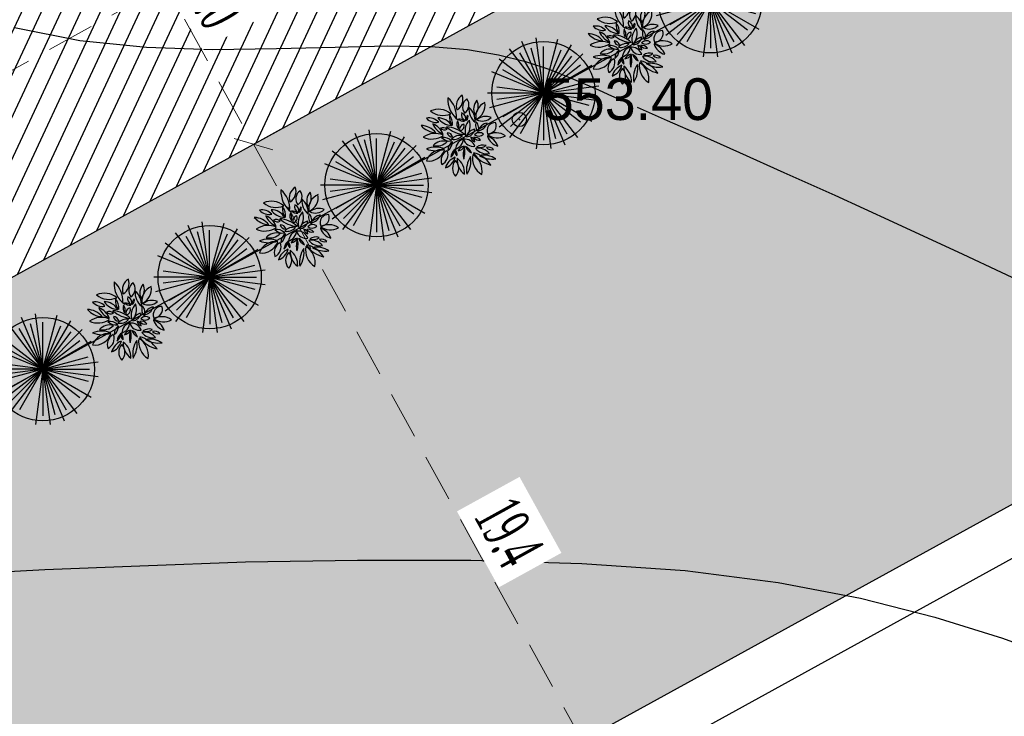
# Model space of a CAD drawing. Extents: x 883 to 364438, y -13 to 4201180.
# Tile 351 of 607: x 364191 to 364211, y 4200852 to 4200867. Entities that reach past the tile are written whole.
import ezdxf

# ---------------------------------------------------------------- set-up
doc = ezdxf.new("R2010")
doc.units = 0
doc.header["$LTSCALE"] = 0.5
doc.header["$MEASUREMENT"] = 0
doc.header["$PDMODE"] = 32
doc.header["$PDSIZE"] = 0.3
doc.linetypes.add('CONTI', pattern=[0])
doc.linetypes.add('G_BUILDING_LINE', pattern=[3, 2, -1])
for name, color, linetype in [('(004) Точки рельефа', 7, 'Continuous'), ('GORIZDEFAULT', 32, 'CONTI'), ('PI_TTDEFAULT', 5, 'CONTI'), ('Сосна горная', 7, 'Continuous')]:
    doc.layers.add(name, color=color, linetype=linetype)
doc.layers.add('.', color=7, linetype='Continuous', lineweight=15)
doc.styles.add('ATTR', font='romans.shx', dxfattribs={"width": 0.8, "height": 0.470416})
doc.styles.add('D-431', font='d431.ttf')
doc.styles.add('TimesNewRomanCyr', font='times.ttf', dxfattribs={"width": 0.5, "height": 1})
doc.dimstyles.new('GENPLAN1', dxfattribs={"dimscale": 0.5, "dimtxt": 1, "dimasz": 1.2, "dimexe": 1.3, "dimexo": 1.5, "dimgap": 0.5, "dimtad": 1, "dimdec": 1, "dimzin": 0, "dimdsep": 46, "dimtxsty": 'TimesNewRomanCyr', "dimblk1": 'OBLIQUE', "dimblk2": 'OBLIQUE', "dimsah": 1, "dimcen": 1, "dimadec": 0, "dimazin": 0, "dimtfac": 0.75, "dimtdec": 1, "dimtix": 1, "dimtmove": 0, "dimatfit": 3, "dimfxl": 1, "dimtvp": 1.2, "dimtfill": 1, "dimlwd": 0, "dimlwe": 0, "dimarcsym": 0})

# ---------------------------------------------------------------- blocks, each defined once
blk = doc.blocks.new('gergrgrre')
at = {"layer": 'GORIZDEFAULT', "color": 32}
for points in [[(360507.92, 4200865.07, 553.5), (360508.55, 4200864.79, 553.5), (360509.26, 4200864.48, 553.5), (360510.07, 4200864.12, 553.5), (360511, 4200863.7, 553.5), (360512.07, 4200863.22, 553.5), (360513.29, 4200862.66, 553.5), (360514.76, 4200861.98, 553.5), (360516.37, 4200861.23, 553.5)], [(360494.85, 4200866.74, 553.5), (360496.22, 4200866.47, 553.5), (360497.62, 4200866.33, 553.5), (360499.01, 4200866.28, 553.5), (360500.35, 4200866.3, 553.5), (360501.58, 4200866.33, 553.5), (360502.68, 4200866.36, 553.5), (360503.6, 4200866.34, 553.5), (360504.36, 4200866.28, 553.5), (360505.01, 4200866.17, 553.5), (360505.58, 4200866.03, 553.5), (360506.09, 4200865.86, 553.5), (360506.59, 4200865.66, 553.5), (360507.11, 4200865.43, 553.5), (360507.31, 4200865.34, 553.5), (360507.51, 4200865.25, 553.5)], [(360492.75, 4200854.7, 553), (360493.82, 4200855.27, 553), (360495.49, 4200855.36, 553), (360497.48, 4200855.44, 553), (360499.7, 4200855.52, 553), (360502.05, 4200855.56, 553), (360504.43, 4200855.56, 553), (360506.76, 4200855.49, 553), (360508.93, 4200855.34, 553), (360510.88, 4200855.09, 553), (360512.61, 4200854.76, 553), (360514.17, 4200854.36, 553), (360515.59, 4200853.92, 553), (360516.91, 4200853.44, 553)]]:
    blk.add_polyline3d(points, dxfattribs=at)
at = {"layer": 'PI_TTDEFAULT', "color": 5}
blk.add_point((360505.45, 4200864.81, 553.4), dxfattribs=at)
at = {"layer": '(004) Точки рельефа', "style": 'D-431'}
blk.add_text('553.40', height=0.875, dxfattribs=at).set_placement((360505.94, 4200864.8))
blk = doc.blocks.new('trhrh')
at = {"color": 18, "linetype": 'Continuous', "lineweight": 30, "true_color": 0x000000}
blk.add_lwpolyline([(362330.981, 4200858.597), (362348.762, 4200868.391), (362365.723, 4200838.005), (362347.943, 4200828.21)], close=True, dxfattribs=at)
blk = doc.blocks.new('_Oblique')
at = {"color": 0, "linetype": 'ByBlock', "lineweight": -2}
blk.add_line((-0.5, -0.5), (0.5, 0.5), dxfattribs=at)
blk = doc.blocks.new('*D490')
at = {"color": 0, "linetype": 'G_BUILDING_LINE', "lineweight": 0, "transparency": 16777216}
for p, q in [((364222.222, 4200889.883), (364220.505, 4200892.998)), ((364166.19, 4200862.319), (364220.819, 4200892.429)), ((364167.593, 4200859.774), (364165.877, 4200862.889))]:
    blk.add_line(p, q, dxfattribs=at)
at = {"layer": 'Defpoints', "color": 0, "linetype": 'Continuous', "lineweight": 30, "transparency": 16777216}
for p in [(364220.819, 4200892.429), (364222.584, 4200889.226), (364167.955, 4200859.117)]:
    blk.add_point(p, dxfattribs=at)
at = {"color": 0, "linetype": 'Continuous', "lineweight": 0, "transparency": 16777216, "xscale": 0.6, "yscale": 0.6, "zscale": 0.6}
for p, rotation in [((364220.819, 4200892.429), 28.86185419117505), ((364166.19, 4200862.319), 208.8618541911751)]:
    blk.add_blockref('_Oblique', p, dxfattribs=dict(at, rotation=rotation))
at = {"color": 0, "linetype": 'Continuous', "lineweight": 30, "transparency": 16777216, "insert": (364193.138, 4200878.04), "char_height": 1, "attachment_point": 5, "rotation": 28.8619, "style": 'TimesNewRomanCyr', "bg_fill": 3, "box_fill_scale": 1.25, "bg_fill_color": 256, "bg_fill_true_color": 13158600, "bg_fill_transparency": 0}
blk.add_mtext('62.4', dxfattribs=at)
blk = doc.blocks.new('*D486')
at = {"color": 0, "linetype": 'G_BUILDING_LINE', "lineweight": 0, "transparency": 16777216}
for p, q in [((364167.298, 4200858.755), (364164.51, 4200857.218)), ((364202.988, 4200788.752), (364165.079, 4200857.532)), ((364205.207, 4200789.975), (364202.419, 4200788.438))]:
    blk.add_line(p, q, dxfattribs=at)
at = {"layer": 'Defpoints', "color": 0, "linetype": 'Continuous', "lineweight": 30, "transparency": 16777216}
for p in [(364167.955, 4200859.117), (364165.079, 4200857.532), (364205.864, 4200790.337)]:
    blk.add_point(p, dxfattribs=at)
at = {"color": 0, "linetype": 'Continuous', "lineweight": 0, "transparency": 16777216, "xscale": 0.6, "yscale": 0.6, "zscale": 0.6}
for p, rotation in [((364165.079, 4200857.532), 118.8618541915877), ((364202.988, 4200788.752), 298.8618541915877)]:
    blk.add_blockref('_Oblique', p, dxfattribs=dict(at, rotation=rotation))
at = {"color": 0, "linetype": 'Continuous', "lineweight": 30, "transparency": 16777216, "insert": (364184.7, 4200823.509), "char_height": 1, "attachment_point": 5, "rotation": 298.8619, "style": 'TimesNewRomanCyr', "bg_fill": 3, "box_fill_scale": 1.25, "bg_fill_color": 256, "bg_fill_true_color": 13158600, "bg_fill_transparency": 0}
blk.add_mtext('78.5', dxfattribs=at)
blk = doc.blocks.new('*D497')
at = {"color": 0, "linetype": 'G_BUILDING_LINE', "lineweight": 0, "transparency": 16777216}
for p, q in [((364192.323, 4200869.408), (364192.002, 4200869.231)), ((364192.571, 4200869.545), (364195.467, 4200864.29)), ((364195.468, 4200864.291), (364196.037, 4200864.604))]:
    blk.add_line(p, q, dxfattribs=at)
at = {"layer": 'Defpoints', "color": 0, "linetype": 'Continuous', "lineweight": 30, "transparency": 16777216}
for p in [(364192.98, 4200869.77), (364195.467, 4200864.29), (364194.812, 4200863.928, -1065.319)]:
    blk.add_point(p, dxfattribs=at)
at = {"color": 0, "linetype": 'Continuous', "lineweight": 0, "transparency": 16777216, "xscale": 0.6, "yscale": 0.6, "zscale": 0.6}
for p, rotation in [((364192.571, 4200869.545), 118.8618541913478), ((364195.467, 4200864.29), 298.8618541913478)]:
    blk.add_blockref('_Oblique', p, dxfattribs=dict(at, rotation=rotation))
at = {"color": 0, "linetype": 'Continuous', "lineweight": 30, "transparency": 16777216, "insert": (364194.685, 4200867.284), "char_height": 1, "attachment_point": 5, "rotation": 298.8619, "style": 'TimesNewRomanCyr', "bg_fill": 3, "box_fill_scale": 1.25, "bg_fill_color": 256, "bg_fill_true_color": 13158600, "bg_fill_transparency": 0}
blk.add_mtext('6.0', dxfattribs=at)
blk = doc.blocks.new('*D498')
at = {"color": 0, "linetype": 'G_BUILDING_LINE', "lineweight": 0, "transparency": 16777216}
for p, q in [((364195.468, 4200864.291), (364196.037, 4200864.604)), ((364195.467, 4200864.29), (364204.854, 4200847.259)), ((364204.229, 4200846.914), (364204.285, 4200846.945))]:
    blk.add_line(p, q, dxfattribs=at)
at = {"layer": 'Defpoints', "color": 0, "linetype": 'Continuous', "lineweight": 30, "transparency": 16777216}
for p in [(364194.812, 4200863.928, -1065.319), (364204.854, 4200847.259), (364204.885, 4200847.276, -6383.384)]:
    blk.add_point(p, dxfattribs=at)
at = {"color": 0, "linetype": 'Continuous', "lineweight": 0, "transparency": 16777216, "xscale": 0.6, "yscale": 0.6, "zscale": 0.6}
for p, rotation in [((364195.467, 4200864.29), 118.8618541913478), ((364204.854, 4200847.259), 298.8618541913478)]:
    blk.add_blockref('_Oblique', p, dxfattribs=dict(at, rotation=rotation))
at = {"color": 0, "linetype": 'Continuous', "lineweight": 30, "transparency": 16777216, "insert": (364200.826, 4200856.141), "char_height": 1, "attachment_point": 5, "rotation": 298.8619, "style": 'TimesNewRomanCyr', "bg_fill": 3, "box_fill_scale": 1.25, "bg_fill_color": 256, "bg_fill_true_color": 13158600, "bg_fill_transparency": 0}
blk.add_mtext('19.4', dxfattribs=at)
blk = doc.blocks.new('*D636')
at = {"color": 0, "linetype": 'G_BUILDING_LINE', "lineweight": 0, "transparency": 16777216}
for p, q in [((364174.823, 4200859.763), (364175.34, 4200860.047)), ((364210.038, 4200795.745), (364174.77, 4200859.734)), ((364210.091, 4200795.774), (364210.607, 4200796.059))]:
    blk.add_line(p, q, dxfattribs=at)
at = {"layer": 'Defpoints', "color": 0, "linetype": 'Continuous', "lineweight": 30, "transparency": 16777216}
for p in [(364174.77, 4200859.734), (364174.166, 4200859.401), (364209.434, 4200795.412)]:
    blk.add_point(p, dxfattribs=at)
at = {"color": 0, "linetype": 'Continuous', "lineweight": 0, "transparency": 16777216, "xscale": 0.6, "yscale": 0.6, "zscale": 0.6}
for p, rotation in [((364174.77, 4200859.734), 118.861854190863), ((364210.038, 4200795.745), 298.861854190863)]:
    blk.add_blockref('_Oblique', p, dxfattribs=dict(at, rotation=rotation))
at = {"color": 0, "linetype": 'Continuous', "lineweight": 30, "transparency": 16777216, "insert": (364193.07, 4200828.106), "char_height": 1, "attachment_point": 5, "rotation": 298.8619, "style": 'TimesNewRomanCyr', "bg_fill": 3, "box_fill_scale": 1.25, "bg_fill_color": 256, "bg_fill_true_color": 13158600, "bg_fill_transparency": 0}
blk.add_mtext('73.1', dxfattribs=at)
blk = doc.blocks.new('*D637')
at = {"color": 0, "linetype": 'G_BUILDING_LINE', "lineweight": 0, "transparency": 16777216}
for p, q in [((364215.951, 4200880.78), (364215.999, 4200880.692)), ((364172.79, 4200856.146), (364216.313, 4200880.123)), ((364172.428, 4200856.803), (364172.477, 4200856.715))]:
    blk.add_line(p, q, dxfattribs=at)
at = {"layer": 'Defpoints', "color": 0, "linetype": 'Continuous', "lineweight": 30, "transparency": 16777216}
for p in [(364216.313, 4200880.123), (364216.313, 4200880.123), (364172.79, 4200856.146)]:
    blk.add_point(p, dxfattribs=at)
at = {"color": 0, "linetype": 'Continuous', "lineweight": 0, "transparency": 16777216, "xscale": 0.6, "yscale": 0.6, "zscale": 0.6}
for p, rotation in [((364216.313, 4200880.123), 28.85090075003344), ((364172.79, 4200856.146), 208.8509007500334)]:
    blk.add_blockref('_Oblique', p, dxfattribs=dict(at, rotation=rotation))
at = {"color": 0, "linetype": 'Continuous', "lineweight": 30, "transparency": 16777216, "insert": (364194.185, 4200868.8), "char_height": 1, "attachment_point": 5, "rotation": 28.8509, "style": 'TimesNewRomanCyr', "bg_fill": 3, "box_fill_scale": 1.25, "bg_fill_color": 256, "bg_fill_true_color": 13158600, "bg_fill_transparency": 0}
blk.add_mtext('49.7', dxfattribs=at)
blk = doc.blocks.new('Сосна горная 10')
at = {"layer": 'Сосна горная'}
h = blk.add_hatch(color=256, dxfattribs=at)
h.dxf.hatch_style = 1
h.set_gradient(color1=(74, 99, 64), color2=(177, 201, 179), tint=1, name='INVSPHERICAL')
edge = h.paths.add_edge_path()
edge.add_arc((0, 0), 5, 0, 360)
at = {"layer": 'Сосна горная', "color": 48}
for q in [(-1.401, 5.229), (0, 5.413), (2.071, 5.001), (-3.295, 4.295), (-2.268, 3.928), (-0.592, 4.497), (0.592, 4.497), (3.295, 4.295), (2.268, 3.928), (-4.295, 3.295), (-3.207, 3.207), (4.295, 3.295), (-3.928, 2.268), (3.928, 2.268), (5.001, 2.072), (4.381, 1.174), (-5.367, 0.707), (-5.367, -0.707), (-5.001, -2.072), (-4.536, 0), (-4.381, -1.174), (-4.295, -3.295), (-3.928, -2.268), (-2.761, -3.599), (-2.707, -4.688), (-1.174, -4.381), (-0.707, -5.367), (5.367, 0.707), (4.536, 0), (5.229, -1.401), (4.191, -1.736), (4.688, -2.707), (3.599, -2.761), (3.828, -3.828), (2.761, -3.599), (2.707, -4.688), (0.707, -5.367), (1.174, -4.381), (0, -4.536)]:
    blk.add_line((0, 0), q, dxfattribs=at)
blk.add_circle((0, 0), 5, dxfattribs=at)
at = {"layer": 'Сосна горная', "color": 48, "style": 'ATTR', "width": 0.8, "flags": 9}
blk.add_attdef('ESTCODE', (0, 0), '', height=0.0000217, dxfattribs=at)
blk = doc.blocks.new('*U649')
at = {"xscale": 0.2168317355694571, "yscale": 0.2168317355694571, "zscale": 0.2168317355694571, "rotation": 241.1902673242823}
blk.add_blockref('Сосна горная 10', (1.936, 0), dxfattribs=at)
blk = doc.blocks.new('*U650')
at = {"color": 0, "linetype": 'ByBlock', "lineweight": -2, "transparency": 16777216, "rotation": 208.8618541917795}
for p in [(364206.753, 4200868.226), (364203.25, 4200866.296), (364199.746, 4200864.365), (364196.243, 4200862.434), (364192.74, 4200860.503)]:
    blk.add_blockref('*U649', p, dxfattribs=at)
blk = doc.blocks.new('озеления')
at = {"color": 1, "linetype": 'ByBlock'}
for centre, radius, start, end in [((144.985, 375.04), 0.73, 120.40857, 200.43118), ((143.931, 375.415), 0.73, 300.40857, 20.43118), ((145.276, 375.41), 1.523, 176.00956, 234.57675), ((142.761, 374.364), 1.523, 356.00956, 49.18601), ((145.239, 374.969), 0.597, 124.60082, 217.46579), ((144.426, 375.097), 0.597, 304.60082, 37.46579), ((146.103, 374.844), 0.801, 138.89686, 205.40693), ((144.776, 375.027), 0.801, 318.89686, 25.40693), ((146.369, 374.376), 0.943, 114.43033, 189.80695), ((145.049, 375.075), 0.943, 294.43033, 9.80695), ((143.189, 373.687), 1.143, 49.85059, 114.67195), ((143.449, 375.599), 1.143, 229.85059, 294.67195), ((144.721, 374.377), 0.877, 172.87776, 216.45617), ((143.161, 373.945), 0.877, 354.4977, 38.07611), ((144.939, 374.505), 0.372, 161.8817, 249.73011), ((144.456, 374.271), 0.372, 341.8817, 69.73011), ((145.163, 374.253), 0.308, 131.08234, 198.42695), ((144.667, 374.388), 0.308, 311.08234, 18.42695), ((146.078, 374.863), 1.062, 175.28394, 229.92847), ((144.336, 374.138), 1.062, 355.28394, 49.92847), ((142.113, 372.648), 1.208, 39.74877, 87.87017), ((143.087, 374.628), 1.208, 219.74877, 267.87017), ((142.63, 373.528), 0.778, 42.14373, 101.66666), ((143.049, 374.813), 0.778, 222.14373, 281.66666), ((142.453, 372.953), 1.082, 21.30152, 68.66), ((143.855, 374.354), 1.082, 201.30152, 248.66), ((144.015, 374.871), 1.016, 212.81844, 268.33426), ((143.132, 373.305), 1.016, 32.81844, 88.33426), ((144.76, 373.939), 0.463, 158.21186, 216.96735), ((143.961, 373.832), 0.463, 338.21186, 36.96735), ((144.736, 374.618), 0.508, 227.10765, 273.27006), ((144.42, 373.738), 0.508, 47.10765, 93.27006), ((144.789, 373.628), 0.325, 102.16354, 198.37984), ((144.412, 373.843), 0.325, 282.16354, 18.37984), ((145.756, 373.519), 0.971, 136.63556, 199.4278), ((144.134, 373.863), 0.971, 316.63556, 19.4278), ((146.006, 373.872), 0.59, 159.26102, 223.97228), ((145.019, 373.683), 0.59, 337.71225, 42.42351), ((145.813, 374.92), 0.796, 245.48932, 312.77516), ((146.032, 373.607), 0.796, 66.14593, 133.43177), ((145.464, 374.215), 0.683, 279.33237, 342.16991), ((146.225, 373.332), 0.683, 99.33237, 162.16991), ((146.598, 373.546), 0.49, 86.99646, 202.20578), ((146.17, 373.85), 0.49, 266.99646, 22.20578), ((142.991, 372.133), 1.243, 66.25516, 125.03347), ((142.79, 374.283), 1.243, 245.66929, 304.4476), ((143.47, 373.363), 0.364, 47.38731, 115.74759), ((143.558, 373.959), 0.364, 227.38731, 295.74759), ((144.876, 375.054), 1.743, 226.93945, 265.85826), ((143.56, 372.043), 1.743, 46.93945, 85.85826), ((143.721, 373.091), 0.33, 10.523, 90.86046), ((144.041, 373.481), 0.33, 190.523, 270.86046), ((144.51, 372.564), 0.702, 80.1717, 138.31359), ((144.106, 373.723), 0.702, 260.1717, 318.31359), ((144.813, 373.75), 0.58, 276.3902, 348.07215), ((145.454, 373.056), 0.58, 97.38832, 169.07027), ((145.66, 373.018), 0.409, 53.27719, 136.25647), ((145.609, 373.628), 0.409, 233.27719, 316.25647), ((146.646, 372.462), 0.96, 54.19362, 122.62197), ((146.72, 374.068), 0.96, 232.09547, 300.52382), ((143.501, 372.06), 0.863, 75.5726, 136.33853), ((143.092, 373.492), 0.863, 255.5726, 316.33853), ((143.483, 372.452), 0.691, 43.3367, 98.0592), ((143.889, 373.61), 0.691, 223.3367, 278.0592), ((143.391, 372.878), 0.64, 305.35468, 0.2444), ((144.401, 372.359), 0.64, 125.35468, 180.2444), ((144.066, 373.062), 0.626, 280.59637, 4.05239), ((144.854, 372.427), 0.626, 98.32556, 181.78157), ((144.784, 372.409), 0.629, 18.72648, 98.58194), ((145.286, 373.233), 0.629, 198.72648, 278.58194), ((145.08, 372.856), 0.301, 4.751, 78.47786), ((145.44, 373.176), 0.301, 184.751, 258.47786), ((145.402, 372.746), 0.401, 36.62615, 104.04181), ((145.627, 373.375), 0.401, 216.62615, 284.04181), ((145.855, 372.066), 0.623, 71.39699, 126.56013), ((145.683, 373.156), 0.623, 251.39699, 306.56013), ((147.011, 373.506), 0.93, 198.50932, 254.24661), ((145.876, 372.316), 0.93, 18.50932, 74.24661), ((143.019, 371.095), 1.457, 67.9577, 112.0423), ((143.019, 373.797), 1.457, 247.9577, 292.0423), ((143.425, 371.405), 1.006, 81.94051, 161.39642), ((142.613, 372.722), 1.006, 261.94051, 341.39642), ((144.018, 371.759), 0.663, 118.58777, 201.47073), ((143.106, 372.11), 0.663, 296.50487, 19.38784), ((144.69, 371.881), 0.753, 133.98943, 174.65987), ((143.434, 372.507), 0.753, 312.38089, 353.05133), ((143.935, 372.113), 0.376, 346.67124, 51.57876), ((144.555, 372.304), 0.376, 162.60507, 227.51259), ((144.836, 372.103), 0.518, 100.74042, 152.60199), ((144.301, 372.854), 0.518, 278.30282, 330.16438), ((145.93, 372.15), 1.247, 159.04336, 194.09397), ((143.539, 372.245), 1.247, 341.32788, 16.37849), ((144.566, 372.012), 0.639, 19.09754, 66.09222), ((145.429, 372.805), 0.639, 199.09754, 246.09222), ((146.381, 371.906), 1.147, 169.97973, 239.55579), ((144.67, 371.121), 1.147, 349.74369, 59.31975), ((146.742, 373.21), 1.77, 214.85184, 256.83294), ((144.867, 370.503), 1.77, 33.73455, 75.71565), ((145.597, 371.668), 0.826, 37.94947, 102.05959), ((146.076, 372.984), 0.826, 217.94947, 282.05959), ((145.89, 370.668), 1.408, 57.8807, 99.81892), ((146.192, 372.133), 0.421, 42.17982, 106.95612), ((146.381, 372.819), 0.421, 222.17982, 286.95612), ((144.548, 371.044), 0.973, 111.24988, 164.37382), ((143.259, 372.213), 0.973, 291.24988, 344.37382), ((144.737, 371.284), 0.696, 137.28165, 222.71835), ((143.714, 371.284), 0.696, 317.28165, 42.71835), ((145.428, 371.827), 1.115, 176.71459, 233.4855), ((143.652, 370.995), 1.115, 356.71459, 53.4855), ((146.362, 371.179), 1.483, 146.55062, 189.60629), ((143.663, 371.749), 1.483, 326.55062, 9.60629), ((146.398, 373.249), 1.408, 237.8807, 279.81892)]:
    blk.add_arc(centre, radius, start, end, dxfattribs=at)

msp = doc.modelspace()

# ---------------------------------------------------------------- hatches: boundary and pattern name
at = {"layer": '.', "ltscale": 0.149071}
h = msp.add_hatch(color=256, dxfattribs=at)
h.dxf.hatch_style = 1
h.set_gradient(color1=(51, 204, 0), color2=(51, 204, 0), tint=1)
edge = h.paths.add_edge_path(flags=17)
edge.add_line((364181.334, 4200853.075), (364207.952, 4200804.779))
edge.add_arc((364210.58, 4200806.227), 3, 208.8619, 298.0817)
edge.add_line((364211.992, 4200803.58), (364213.022, 4200804.13))
edge.add_line((364213.022, 4200804.13), (364240.832, 4200818.953))
edge.add_arc((364239.421, 4200821.6), 3, 298.0581, 388.8487)
edge.add_line((364242.048, 4200823.048), (364232.152, 4200841.012))
edge.add_line((364232.152, 4200841.012), (364225.428, 4200837.295))
edge.add_line((364225.428, 4200837.295), (364231.706, 4200825.907))
edge.add_line((364231.706, 4200825.907), (364212.109, 4200815.132))
edge.add_line((364212.109, 4200815.132), (364194.345, 4200847.36))
edge.add_line((364194.345, 4200847.36), (364213.831, 4200858.073))
edge.add_line((364213.831, 4200858.073), (364220.104, 4200846.691))
edge.add_line((364220.104, 4200846.691), (364226.941, 4200850.471))
edge.add_line((364226.941, 4200850.471), (364215.218, 4200871.75))
edge.add_arc((364212.59, 4200870.302), 3, 28.854, 118.8619)
edge.add_line((364211.142, 4200872.929), (364182.513, 4200857.15))
edge.add_arc((364183.961, 4200854.523), 3, 118.8619, 208.8619)
h.paths.add_polyline_path([(364223.816, 4200885.529), (364215.777, 4200881.1), (364222.97, 4200868.093), (364225.932, 4200869.78), (364225.016, 4200871.444), (364228.022, 4200873.045), (364231.302, 4200867.089), (364228.296, 4200865.488), (364227.38, 4200867.152), (364224.405, 4200865.438), (364239.062, 4200838.832), (364247.111, 4200843.263)], flags=17)
h.paths.add_polyline_path([(364253.505, 4200831.533), (364248.484, 4200828.839), (364246.463, 4200832.511), (364243.456, 4200830.855), (364250.837, 4200817.456), (364206.983, 4200794.108), (364171.735, 4200858.06), (364215.253, 4200882.046), (364215.293, 4200881.975), (364218.696, 4200883.85), (364217.714, 4200885.629), (364169.042, 4200858.803), (364206.184, 4200791.414), (364259.894, 4200819.928)])
at = {"layer": '.', "linetype": 'Continuous', "lineweight": 30, "true_color": 0x991b1e}
h = msp.add_hatch(dxfattribs=at)
h.set_pattern_fill('ANSI31', color=244, scale=3, angle=20)
h.set_pattern_definition([(65, (937.88402, 0), (-0.33986542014, 0.158481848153), [])])
edge = h.paths.add_edge_path()
edge.add_line((364171.735, 4200858.06), (364215.253, 4200882.046))
edge.add_line((364215.253, 4200882.046), (364215.293, 4200881.975))
edge.add_line((364215.293, 4200881.975), (364218.695, 4200883.851))
edge.add_line((364218.695, 4200883.851), (364219.178, 4200882.974))
edge.add_line((364219.178, 4200882.974), (364215.78, 4200881.094))
edge.add_line((364215.78, 4200881.094), (364222.97, 4200868.093))
edge.add_line((364222.97, 4200868.093), (364225.932, 4200869.78))
edge.add_line((364225.932, 4200869.78), (364227.38, 4200867.152))
edge.add_line((364227.38, 4200867.152), (364224.405, 4200865.438))
edge.add_line((364224.405, 4200865.438), (364239.053, 4200838.827))
edge.add_line((364239.053, 4200838.827), (364250.804, 4200845.215))
edge.add_line((364250.804, 4200845.215), (364242.014, 4200861.166))
edge.add_line((364242.014, 4200861.166), (364246.853, 4200863.833))
edge.add_line((364246.853, 4200863.833), (364259.996, 4200839.984))
edge.add_arc((364257.368, 4200838.536), 3, 28.8577, 118.8577)
edge.add_line((364255.92, 4200841.163), (364244.711, 4200834.986))
edge.add_line((364244.711, 4200834.986), (364246.165, 4200832.347))
edge.add_line((364246.165, 4200832.347), (364243.456, 4200830.855))
edge.add_line((364243.456, 4200830.855), (364250.837, 4200817.456))
edge.add_line((364250.837, 4200817.456), (364218.224, 4200800.092))
edge.add_line((364218.224, 4200800.092), (364215.397, 4200805.396))
edge.add_line((364215.397, 4200805.396), (364240.832, 4200818.953))
edge.add_arc((364239.421, 4200821.6), 3, 298.0581, 388.8487)
edge.add_line((364242.048, 4200823.048), (364232.152, 4200841.012))
edge.add_line((364232.152, 4200841.012), (364225.428, 4200837.295))
edge.add_line((364225.428, 4200837.295), (364220.104, 4200846.691))
edge.add_line((364220.104, 4200846.691), (364226.941, 4200850.471))
edge.add_line((364226.941, 4200850.471), (364215.218, 4200871.75))
edge.add_arc((364212.59, 4200870.302), 3, 28.854, 118.8619)
edge.add_line((364211.142, 4200872.929), (364182.513, 4200857.15))
edge.add_arc((364183.961, 4200854.523), 3, 118.8619, 208.8619)
edge.add_line((364181.334, 4200853.075), (364186.376, 4200843.926))
edge.add_line((364186.376, 4200843.926), (364181.122, 4200841.03))
edge.add_line((364181.122, 4200841.03), (364171.735, 4200858.06))
edge = h.paths.add_edge_path()
edge.add_line((364181.122, 4200841.03), (364186.376, 4200843.926))
edge.add_line((364186.376, 4200843.926), (364207.952, 4200804.779))
edge.add_arc((364210.58, 4200806.227), 3, 208.8619, 298.0817)
edge.add_line((364211.992, 4200803.58), (364215.397, 4200805.396))
edge.add_line((364215.397, 4200805.396), (364218.224, 4200800.092))
edge.add_line((364218.224, 4200800.092), (364206.983, 4200794.108))
edge.add_line((364206.983, 4200794.108), (364181.122, 4200841.03))

# ---------------------------------------------------------------- linework, layer by layer
at = {"linetype": 'CONTI', "lineweight": 30, "elevation": -1065.319}
msp.add_lwpolyline([(364181.334, 4200853.075), (364207.952, 4200804.779, 0.410231), (364211.992, 4200803.58), (364213.022, 4200804.13), (364240.832, 4200818.953, 0.418261), (364242.048, 4200823.048), (364232.152, 4200841.012), (364225.428, 4200837.295), (364231.706, 4200825.907), (364212.109, 4200815.132), (364194.345, 4200847.36), (364213.831, 4200858.073), (364220.104, 4200846.691), (364226.941, 4200850.471), (364215.218, 4200871.75, 0.414254), (364211.142, 4200872.929), (364182.513, 4200857.15, 0.414214)], format="xyb", close=True, dxfattribs=at)

# ---------------------------------------------------------------- block references
at = {"linetype": 'Continuous'}
msp.add_blockref('gergrgrre', (3695.599, 0), dxfattribs=at)
at = {"color": 5, "linetype": 'Continuous', "lineweight": 30}
msp.add_blockref('trhrh', (1864.645, -11.683, -6383.384), dxfattribs=at)

# ---------------------------------------------------------------- next in the draw order: dimensions: what is measured, and where the dimension line sits
dim = msp.add_aligned_dim(p1=(364167.955, 4200859.117), p2=(364222.584, 4200889.226), distance=3.656, dimstyle='GENPLAN1', dxfattribs=at)
dim.commit()
dim.dimension.update_dxf_attribs({"geometry": '*D490', "text_midpoint": (364193.138, 4200878.04)})

# ---------------------------------------------------------------- next in the draw order: dimensions: what is measured, and where the dimension line sits
dim = msp.add_linear_dim(base=(364195.467, 4200864.29), p1=(364192.98, 4200869.77), p2=(364194.812, 4200863.928, -1065.319), angle=118.8619, dimstyle='GENPLAN1', override={"dimtmove": 1}, dxfattribs=at)
dim.commit()
dim.dimension.update_dxf_attribs({"geometry": '*D497', "text_midpoint": (364194.685, 4200867.284)})
dim = msp.add_aligned_dim(p1=(364205.864, 4200790.337), p2=(364167.955, 4200859.117), distance=3.284, dimstyle='GENPLAN1', dxfattribs=at)
dim.commit()
dim.dimension.update_dxf_attribs({"geometry": '*D486', "text_midpoint": (364184.7, 4200823.509)})

# ---------------------------------------------------------------- next in the draw order: dimensions: what is measured, and where the dimension line sits
dim = msp.add_linear_dim(base=(364204.854, 4200847.259), p1=(364194.812, 4200863.928, -1065.319), p2=(364204.885, 4200847.276, -6383.384), angle=118.8619, dimstyle='GENPLAN1', override={"dimtmove": 1}, dxfattribs=at)
dim.commit()
dim.dimension.update_dxf_attribs({"geometry": '*D498', "text_midpoint": (364200.826, 4200856.141)})

# ---------------------------------------------------------------- next in the draw order: linework, layer by layer
msp.add_lwpolyline([(364215.218, 4200871.75, 0.414254), (364211.142, 4200872.929), (364182.513, 4200857.15, 0.414214), (364181.334, 4200853.075), (364186.376, 4200843.926), (364181.122, 4200841.03), (364171.735, 4200858.06), (364215.253, 4200882.046)], format="xyb", dxfattribs=at)

# ---------------------------------------------------------------- next in the draw order: dimensions: what is measured, and where the dimension line sits
dim = msp.add_aligned_dim(p1=(364209.434, 4200795.412), p2=(364174.166, 4200859.401), distance=-0.69, dimstyle='GENPLAN1', dxfattribs=at)
dim.commit()
dim.dimension.update_dxf_attribs({"geometry": '*D636', "text_midpoint": (364193.07, 4200828.106)})

# ---------------------------------------------------------------- next in the draw order: dimensions: what is measured, and where the dimension line sits
dim = msp.add_aligned_dim(p1=(364172.79, 4200856.146), p2=(364216.313, 4200880.123), distance=0, dimstyle='GENPLAN1', dxfattribs=at)
dim.commit()
dim.dimension.update_dxf_attribs({"geometry": '*D637', "text_midpoint": (364194.185, 4200868.8)})

# ---------------------------------------------------------------- next in the draw order: linework, layer by layer
msp.add_lwpolyline([(364225.19, 4200849.506), (364213.456, 4200870.802, 0.430758), (364212.125, 4200871.187), (364183.479, 4200855.398, 0.414214), (364183.085, 4200854.04), (364209.704, 4200805.745, 0.410231), (364211.051, 4200805.345), (364239.891, 4200820.718, 0.417943), (364240.297, 4200822.082), (364230.376, 4200840.03)], format="xyb", dxfattribs=at)

# ---------------------------------------------------------------- next in the draw order: block references
msp.add_blockref('*U650', (0, 0), dxfattribs=at)
at = {"linetype": 'Continuous', "xscale": 0.35, "yscale": 0.35, "zscale": 0.35, "rotation": 359.9282581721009}
for p in [(364152.572, 4200735.829), (364149.069, 4200733.898), (364145.565, 4200731.967), (364142.062, 4200730.036)]:
    msp.add_blockref('озеления', p, dxfattribs=at)

doc.saveas('drawing.dxf')
